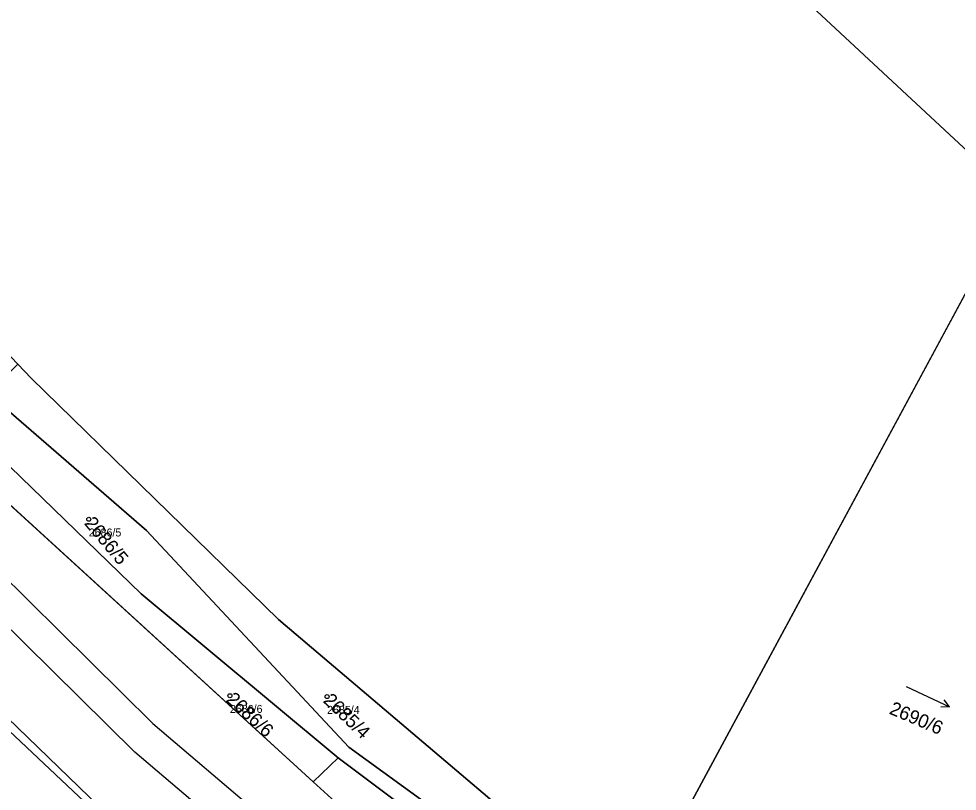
# Model space of a CAD drawing. Extents: x -761174 to -757114, y -1063806 to -1059397.
# Drawn here: x -759396.9 to -759278.9, y -1059955.7 to -1059858.7 of the extents above; entities that cross this region are included whole.
import ezdxf

# ---------------------------------------------------------------- set-up
doc = ezdxf.new("R2010")
doc.units = 0
for name, color, linetype in [('Definiční body', 7, 'Continuous'), ('Hranice parcel', 7, 'Continuous'), ('Parcelní čísla', 7, 'Continuous'), ('Polygon ku', 7, 'Continuous'), ('Polygon parcely', 7, 'Continuous'), ('Poz předměty', 7, 'Continuous'), ('Vnitřní kresba', 7, 'Continuous'), ('Značky kultur', 7, 'Continuous')]:
    doc.layers.add(name, color=color, linetype=linetype)

msp = doc.modelspace()

# ---------------------------------------------------------------- linework, layer by layer
at = {"layer": 'Definiční body'}
for centre in [(-759388.05, -1059921.52), (-759370.31, -1059943.68), (-759358.1, -1059943.8)]:
    msp.add_circle(centre, 0.25, dxfattribs=at)
at = {"layer": 'Hranice parcel'}
for p, q in [((-759318.9, -1059969.2), (-759271.37, -1059881.09)), ((-759396.97, -1059902.04), (-759395.3, -1059903.8)), ((-759395.3, -1059903.8), (-759364.2, -1059934.1)), ((-759359.86, -1059954.49), (-759406.87, -1059911.59)), ((-759359.86, -1059954.49), (-759356.72, -1059951.49))]:
    msp.add_line(p, q, dxfattribs=at)
for points in [[(-759327.97, -1060004.47), (-759351.25, -1059986.06), (-759386.72, -1059957.66), (-759421.49, -1059924.06), (-759456.5, -1059888.2), (-759490.91, -1059852.39), (-759529.51, -1059810.83), (-759584.35, -1059753.17), (-759618.71, -1059717.33), (-759632.34, -1059701.3)], [(-759271.37, -1059881.09), (-759273.93, -1059878.71), (-759305.52, -1059849.32)], [(-759400.7, -1059905.71), (-759380.79, -1059922.93), (-759355.35, -1059950.13), (-759335.22, -1059964.75), (-759323.3, -1059968.65), (-759319.9, -1059970.6)], [(-759404.08, -1059908.93), (-759402.1, -1059910.93), (-759381.47, -1059930.87), (-759356.72, -1059951.49)], [(-759364.2, -1059934.1), (-759336.25, -1059957.8), (-759318.9, -1059969.2)], [(-759356.72, -1059951.49), (-759332.43, -1059969.68), (-759322.41, -1059975.38)], [(-759323.31, -1059984.68), (-759339.89, -1059970.97), (-759355.69, -1059958.29), (-759359.86, -1059954.49)]]:
    msp.add_lwpolyline(points, dxfattribs=at)
at = {"layer": 'Polygon ku'}
for points in [[(-759395.3, -1059903.8), (-759396.97, -1059902.04), (-759431.4, -1059865.9), (-759433.4, -1059867.32), (-759436.27, -1059869.34), (-759449.31, -1059848.06), (-759460.48, -1059829.83), (-759484.76, -1059783.65), (-759492.16, -1059771.53), (-759504.93, -1059749.61), (-759515.68, -1059733.83), (-759523.98, -1059723.53), (-759540.36, -1059702.99), (-759561.4, -1059677.61), (-759578.31, -1059655.86), (-759595.54, -1059635.84)], [(-759305.52, -1059849.32), (-759273.93, -1059878.71)], [(-759271.37, -1059881.09), (-759318.9, -1059969.2), (-759336.25, -1059957.8), (-759364.2, -1059934.1), (-759395.3, -1059903.8)]]:
    msp.add_lwpolyline(points, dxfattribs=at)
at = {"layer": 'Polygon parcely'}
for points in [[(-759293.36, -1059836.87), (-759305.52, -1059849.32), (-759273.93, -1059878.71), (-759271.37, -1059881.09), (-759245.01, -1059905.71), (-759212.36, -1059928.5), (-759206, -1059910), (-759236.99, -1059894.78), (-759245.97, -1059889.19), (-759264.54, -1059871.12)], [(-759395.3, -1059903.8), (-759396.97, -1059902.04), (-759400.7, -1059905.71), (-759380.79, -1059922.93), (-759355.35, -1059950.13), (-759335.22, -1059964.75), (-759323.3, -1059968.65), (-759319.9, -1059970.6), (-759318.9, -1059969.2), (-759336.25, -1059957.8), (-759364.2, -1059934.1)], [(-759356.72, -1059951.49), (-759332.43, -1059969.68), (-759322.41, -1059975.38), (-759319.9, -1059970.6), (-759323.3, -1059968.65), (-759335.22, -1059964.75), (-759355.35, -1059950.13), (-759380.79, -1059922.93), (-759400.7, -1059905.71), (-759404.08, -1059908.93), (-759402.1, -1059910.93), (-759381.47, -1059930.87)], [(-759356.72, -1059951.49), (-759381.47, -1059930.87), (-759402.1, -1059910.93), (-759404.08, -1059908.93), (-759406.87, -1059911.59), (-759359.86, -1059954.49)], [(-759322.41, -1059975.38), (-759332.43, -1059969.68), (-759356.72, -1059951.49), (-759359.86, -1059954.49), (-759355.69, -1059958.29), (-759339.89, -1059970.97), (-759323.31, -1059984.68)]]:
    msp.add_lwpolyline(points, close=True, dxfattribs=at)
for points in [[(-759490.91, -1059852.39), (-759456.5, -1059888.2), (-759421.49, -1059924.06), (-759386.72, -1059957.66), (-759351.25, -1059986.06), (-759327.97, -1060004.47), (-759323.31, -1059984.68), (-759339.89, -1059970.97), (-759355.69, -1059958.29), (-759359.86, -1059954.49), (-759406.87, -1059911.59), (-759412.5, -1059905.64), (-759426.54, -1059891.87), (-759430.28, -1059888), (-759443.4, -1059875), (-759449.66, -1059868.13), (-759460.8, -1059856.5)], [(-759000.45, -1059985.24), (-759035.66, -1059996.77), (-759070.98, -1059987.37), (-759102.13, -1059983.28), (-759184.48, -1059947.96), (-759212.36, -1059928.5), (-759245.01, -1059905.71), (-759271.37, -1059881.09), (-759318.9, -1059969.2), (-759319.9, -1059970.6), (-759311.02, -1059976.47), (-759308.84, -1059977.63), (-759306.01, -1059979.14), (-759277.34, -1059992.94), (-759232.02, -1060021.23), (-759212.28, -1060032.36), (-759156.17, -1060061.33), (-759126.24, -1060075.85), (-759081.16, -1060089.07)], [(-759400.51, -1059956.87), (-759388.75, -1059967.78), (-759376.12, -1059978.18), (-759356.14, -1059994.34), (-759351.16, -1059998.46), (-759349.71, -1059999.77), (-759334.41, -1060013.38), (-759332.44, -1060010.65), (-759327.97, -1060004.47), (-759351.25, -1059986.06), (-759386.72, -1059957.66), (-759421.49, -1059924.06)]]:
    msp.add_lwpolyline(points, dxfattribs=at)
at = {"layer": 'Poz předměty'}
for p, q in [((-759379.99, -1059947.18), (-759417.36, -1059910.36)), ((-759382.25, -1059950.79), (-759420.2, -1059913.36)), ((-759379.99, -1059947.18), (-759332.51, -1059987.46)), ((-759334.3, -1059991.34), (-759382.25, -1059950.79))]:
    msp.add_line(p, q, dxfattribs=at)
at = {"layer": 'Vnitřní kresba'}
msp.add_line((-759421.89, -1059925.73), (-759383.42, -1059961.87), dxfattribs=at)
at = {"layer": 'Značky kultur'}
for p, q in [((-759285.32, -1059942.54), (-759279.88, -1059945.07)), ((-759279.88, -1059945.07), (-759280.55, -1059944.21)), ((-759279.88, -1059945.07), (-759280.98, -1059945.11))]:
    msp.add_line(p, q, dxfattribs=at)

# ---------------------------------------------------------------- texts
at = {"layer": 'Definiční body'}
for s, p in [('2686/5', (-759388.05, -1059923.68)), ('2686/6', (-759370.31, -1059945.84)), ('2685/4', (-759358.1, -1059945.96))]:
    msp.add_text(s, height=1, dxfattribs=at).set_placement(p)
at = {"layer": 'Parcelní čísla'}
for s, rotation, p in [('2686/5', 310, (-759388.7, -1059922.07)), ('2686/6', 317, (-759370.89, -1059944.3)), ('2685/4', 316, (-759358.69, -1059944.41)), ('2690/6', 337, (-759287.56, -1059945.91))]:
    msp.add_text(s, height=1.7, rotation=rotation, dxfattribs=at).set_placement(p)

doc.saveas('drawing.dxf')
